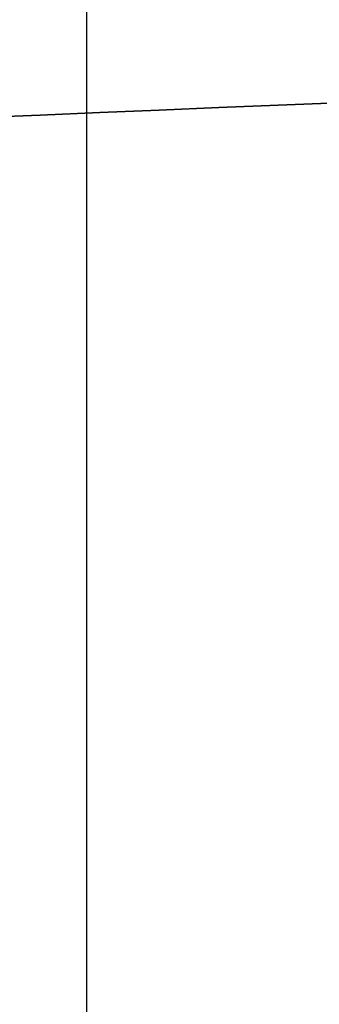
# Model space of a CAD drawing. Header units: millimetres. Extents: x -505 to 505, y 0 to 800.
# Tile 567 of 656: x -151.672 to -151.416, y 341.059 to 341.9. Entities that reach past the tile are written whole.
import ezdxf

# ---------------------------------------------------------------- set-up
doc = ezdxf.new("R2010")
doc.units = ezdxf.units.MM
doc.header["$MEASUREMENT"] = 0
doc.layers.add('IGES level 1', color=255, linetype='Continuous')
doc.layers.add('IGES level 12', color=255, linetype='Continuous')

msp = doc.modelspace()

# ---------------------------------------------------------------- linework, layer by layer
at = {"layer": 'IGES level 1'}
for points in [[(-191.18584, 355.97947, 190.25192), (20.90763, 347.21908, 21.61319), (233.00109, 338.4587, -147.02555)], [(233.00109, 338.4587, -147.02555), (20.90763, 347.21908, 21.61319), (-191.18584, 355.97947, 190.25192)], [(195.47753, 337.9529, -156.76228), (-20.80552, 346.88633, 15.20766), (-237.08857, 355.81976, 187.17759)], [(-237.08857, 355.81976, 187.17759), (-20.80552, 346.88633, 15.20766), (195.47753, 337.9529, -156.76228)]]:
    msp.add_open_spline(points, degree=2, dxfattribs=at)
at = {"layer": 'IGES level 12'}
for points in [[(-233.00109, 338.4587, -147.02555), (-128.94286, 342.75676, -64.28727), (-24.88462, 347.05482, 18.45101)], [(-24.88462, 347.05482, 18.45101), (-128.94286, 342.75676, -64.28727), (-233.00109, 338.4587, -147.02555)], [(-151.61529, 346.7015, -104.00714), (-151.61529, 343.70553, -103.8515), (-151.61529, 340.70957, -103.69587)], [(0, 346.02697, -1.33513), (-97.73877, 341.98994, -79.0487), (-195.47753, 337.9529, -156.76228)], [(-195.47753, 337.9529, -156.76228), (-97.73877, 341.98994, -79.0487), (0, 346.02697, -1.33513)]]:
    msp.add_open_spline(points, degree=2, dxfattribs=at)

doc.saveas('drawing.dxf')
